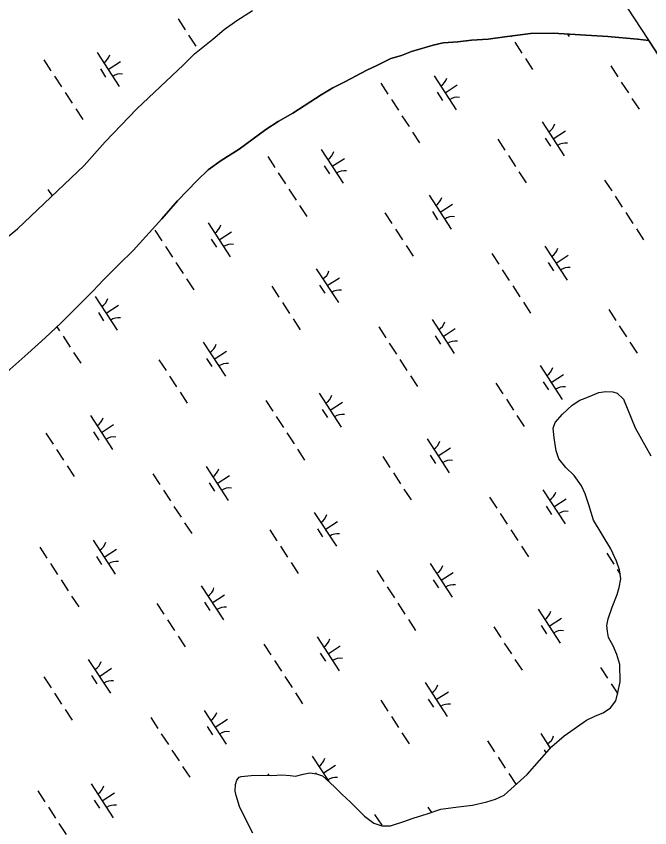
# Model space of a CAD drawing. Extents: x 3953924 to 3974542, y 193747 to 216192.
# Drawn here: x 3970369 to 3971151, y 202861 to 203863 of the extents above; entities that cross this region are included whole.
import ezdxf

# ---------------------------------------------------------------- set-up
doc = ezdxf.new("R2010")
doc.units = 0
for name, color, linetype in [('V-GRID-FRAM', 7, 'Continuous'), ('V-TOPO-SHOR', 7, 'Continuous'), ('V-WETL-SWMP', 7, 'Continuous')]:
    doc.layers.add(name, color=color, linetype=linetype)

msp = doc.modelspace()

# ---------------------------------------------------------------- linework, layer by layer
at = {"layer": 'V-GRID-FRAM'}
msp.add_lwpolyline([(3964669.3, 213787.9), (3972946, 201072.9), (3966057, 196668.5), (3957950.8, 209463.9), (3964669.3, 213787.9)], dxfattribs=at)
at = {"layer": 'V-TOPO-SHOR'}
for points in [[(3970452.4, 203678.9), (3970478.5, 203708.4), (3970517.5, 203748.9), (3970574.9, 203803.4), (3970588.5, 203816.9), (3970600.8, 203826.8), (3970611.2, 203835), (3970625.4, 203847.2), (3970640.7, 203858.3), (3970660.3, 203870.4)], [(3970605.7, 203673.5), (3970621.7, 203685.2), (3970643.7, 203699), (3970676.8, 203723.5), (3970692.1, 203733.3), (3970709.9, 203743.7), (3970744.8, 203766.3), (3970759.4, 203774.9), (3970774.1, 203782.4), (3970801.5, 203796.7), (3970813.7, 203802.4), (3970830.8, 203811), (3970844.1, 203814.9), (3970856.3, 203820), (3970883, 203827.7), (3970895.7, 203830.4), (3970913.8, 203831.7), (3970930.7, 203833.7), (3970951.2, 203835), (3970971.8, 203838.1), (3970984.4, 203839.5), (3971003.2, 203842.1), (3971031.5, 203842.5), (3971098.8, 203838.4), (3971135.4, 203835), (3971149.2, 203833.3)], [(3969753.3, 203266.8), (3969756.4, 203266.8), (3969776.3, 203269), (3969809.2, 203267.4), (3969846.6, 203272.4), (3969953, 203288.2), (3970002.7, 203297.5), (3970069.2, 203313.7), (3970127, 203328.5), (3970230.1, 203362.4), (3970312.6, 203396.5), (3970357.2, 203423.9), (3970383.1, 203446.8), (3970404.4, 203466.1), (3970423.9, 203484.7), (3970442.3, 203502.7), (3970463.5, 203524.3), (3970476.1, 203537.5), (3970495.1, 203556.7), (3970512.9, 203574.1), (3970548.4, 203613), (3970567.8, 203635.2), (3970591.9, 203660.3), (3970605.7, 203673.5)], [(3970316.1, 203556.8), (3970370.3, 203600.8), (3970452.4, 203678.9)]]:
    msp.add_lwpolyline(points, dxfattribs=at)
at = {"layer": 'V-WETL-SWMP'}
for p, q in [((3970640.7, 203858.3), (3970660.3, 203870.4)), ((3970568.3, 203860.1), (3970577.1, 203846.7)), ((3970625.4, 203847.2), (3970640.7, 203858.3)), ((3970611.2, 203835), (3970625.4, 203847.2)), ((3970581.4, 203839.9), (3970590.2, 203826.5)), ((3970600.8, 203826.8), (3970611.2, 203835)), ((3970930.7, 203833.7), (3970913.8, 203831.7)), ((3970951.2, 203835), (3970930.7, 203833.7)), ((3970971.8, 203838.1), (3970951.2, 203835)), ((3970984.4, 203839.5), (3970971.8, 203838.1)), ((3970979.1, 203838.9), (3970979.7, 203837.9)), ((3971003.2, 203842.1), (3970984.4, 203839.5)), ((3971031.5, 203842.5), (3971003.2, 203842.1)), ((3971098.8, 203838.4), (3971031.5, 203842.5)), ((3971049, 203841.4), (3971051, 203838.5)), ((3971135.4, 203835), (3971098.8, 203838.4)), ((3971149.2, 203833.3), (3971135.4, 203835)), ((3971623.6, 203104.4), (3971149.2, 203833.3)), ((3970588.5, 203816.9), (3970600.8, 203826.8)), ((3970883, 203827.7), (3970856.3, 203820)), ((3970895.7, 203830.4), (3970883, 203827.7)), ((3970913.8, 203831.7), (3970895.7, 203830.4)), ((3970984, 203831.2), (3970992.8, 203817.8)), ((3970468.6, 203818.5), (3970495.8, 203776.6)), ((3970574.9, 203803.4), (3970588.5, 203816.9)), ((3970844.1, 203814.9), (3970830.8, 203811)), ((3970856.3, 203820), (3970844.1, 203814.9)), ((3970402.7, 203809.5), (3970411.5, 203796.1)), ((3970482.2, 203797.5), (3970497.3, 203807.3)), ((3970517.5, 203748.9), (3970574.9, 203803.4)), ((3970830.8, 203811), (3970813.7, 203802.4)), ((3970997.1, 203811.1), (3971005.9, 203797.7)), ((3970472.5, 203798.3), (3970479, 203788.3)), ((3970801.5, 203796.7), (3970774.1, 203782.4)), ((3970813.7, 203802.4), (3970801.5, 203796.7)), ((3971102.3, 203802.1), (3971111.1, 203788.7)), ((3970415.8, 203789.4), (3970424.6, 203776)), ((3970884.3, 203789.6), (3970911.6, 203747.7)), ((3970759.4, 203774.9), (3970744.8, 203766.3)), ((3970774.1, 203782.4), (3970759.4, 203774.9)), ((3970818.5, 203780.7), (3970827.2, 203767.3)), ((3970897.9, 203768.7), (3970913, 203778.5)), ((3971115.4, 203782), (3971124.2, 203768.6)), ((3970428.9, 203769.3), (3970437.7, 203755.9)), ((3970744.8, 203766.3), (3970709.9, 203743.7)), ((3970888.2, 203769.5), (3970894.7, 203759.5)), ((3970831.6, 203760.6), (3970840.3, 203747.2)), ((3971128.5, 203761.9), (3971137.3, 203748.5)), ((3970442, 203749.2), (3970450.8, 203735.8)), ((3970478.5, 203708.4), (3970517.5, 203748.9)), ((3970709.9, 203743.7), (3970692.1, 203733.3)), ((3970692.1, 203733.3), (3970676.8, 203723.5)), ((3970844.6, 203740.5), (3970853.4, 203727.1)), ((3971017.7, 203733), (3971045, 203691.1)), ((3970676.8, 203723.5), (3970643.7, 203699.1)), ((3970857.7, 203720.4), (3970866.5, 203707)), ((3971021.6, 203712.9), (3971028.1, 203702.8)), ((3971031.3, 203712.1), (3971046.4, 203721.9)), ((3970452.4, 203678.9), (3970478.5, 203708.4)), ((3970962.9, 203711.4), (3970971.7, 203697.9)), ((3970643.7, 203699.1), (3970621.7, 203685.2)), ((3970744.9, 203698.9), (3970772.2, 203657)), ((3970621.7, 203685.2), (3970605.7, 203673.5)), ((3970679.1, 203690), (3970687.8, 203676.6)), ((3970758.5, 203678), (3970773.6, 203687.8)), ((3970976, 203691.2), (3970984.8, 203677.8)), ((3970370.3, 203600.8), (3970452.4, 203678.9)), ((3970605.7, 203673.5), (3970591.9, 203660.3)), ((3970748.8, 203678.8), (3970755.3, 203668.7)), ((3970692.1, 203669.9), (3970700.9, 203656.4)), ((3970989.1, 203671.1), (3970997.9, 203657.7)), ((3970591.9, 203660.3), (3970567.8, 203635.2)), ((3971094.8, 203661.1), (3971103.5, 203647.7)), ((3970407.8, 203649.4), (3970413, 203641.5)), ((3970705.2, 203649.7), (3970714, 203636.3)), ((3970567.8, 203635.2), (3970548.4, 203613)), ((3970878.3, 203642.3), (3970905.6, 203600.4)), ((3971107.9, 203641), (3971116.6, 203627.6)), ((3970718.3, 203629.6), (3970727.1, 203616.2)), ((3970891.9, 203621.3), (3970907, 203631.2)), ((3970548.4, 203613), (3970512.9, 203574.1)), ((3970823.5, 203620.6), (3970832.3, 203607.2)), ((3970882.2, 203622.2), (3970888.7, 203612.1)), ((3971121, 203620.9), (3971129.7, 203607.5)), ((3970605.5, 203608.2), (3970632.7, 203566.3)), ((3970316.1, 203556.8), (3970370.3, 203600.8)), ((3970539.6, 203599.2), (3970548.4, 203585.8)), ((3970619.1, 203587.2), (3970634.2, 203597)), ((3970836.6, 203600.5), (3970845.4, 203587.1)), ((3971134, 203600.8), (3971142.8, 203587.4)), ((3970609.4, 203588), (3970615.9, 203578)), ((3970512.9, 203574.1), (3970495.1, 203556.7)), ((3970552.7, 203579.1), (3970561.5, 203565.7)), ((3970849.7, 203580.4), (3970858.5, 203567)), ((3971021.2, 203579.3), (3971048.5, 203537.4)), ((3970955.4, 203570.4), (3970964.1, 203557)), ((3971034.8, 203558.4), (3971049.9, 203568.2)), ((3970495.1, 203556.7), (3970476.1, 203537.5)), ((3970565.8, 203559), (3970574.6, 203545.6)), ((3971025.1, 203559.2), (3971031.6, 203549.1)), ((3970738.9, 203551.5), (3970766.2, 203509.6)), ((3970968.5, 203550.3), (3970977.2, 203536.9)), ((3970476.1, 203537.5), (3970463.5, 203524.3)), ((3970578.9, 203538.9), (3970587.7, 203525.5)), ((3970752.5, 203530.6), (3970767.6, 203540.4)), ((3970463.5, 203524.3), (3970442.3, 203502.7)), ((3970684.1, 203529.9), (3970692.9, 203516.5)), ((3970742.8, 203531.4), (3970749.3, 203521.4)), ((3970981.6, 203530.2), (3970990.3, 203516.8)), ((3970466.1, 203517.4), (3970493.3, 203475.5)), ((3970442.3, 203502.7), (3970423.9, 203484.7)), ((3970479.7, 203496.5), (3970494.8, 203506.3)), ((3970697.2, 203509.8), (3970706, 203496.3)), ((3970994.6, 203510.1), (3971003.4, 203496.6)), ((3970470, 203497.3), (3970476.5, 203487.2)), ((3971099.8, 203501), (3971108.6, 203487.6)), ((3970423.9, 203484.7), (3970404.4, 203466.1)), ((3970710.3, 203489.6), (3970719, 203476.2)), ((3970881.8, 203488.6), (3970909.1, 203446.7)), ((3970418.9, 203479.9), (3970422.1, 203475)), ((3970816, 203479.7), (3970824.7, 203466.2)), ((3970895.4, 203467.6), (3970910.5, 203477.5)), ((3971112.9, 203480.9), (3971121.7, 203467.5)), ((3970404.4, 203466.1), (3970383.1, 203446.8)), ((3970426.4, 203468.3), (3970435.2, 203454.8)), ((3970885.7, 203468.5), (3970892.2, 203458.4)), ((3970599.5, 203460.8), (3970626.8, 203418.9)), ((3970829.1, 203459.5), (3970837.8, 203446.1)), ((3971126, 203460.8), (3971134.8, 203447.4)), ((3970383.1, 203446.8), (3970357.2, 203423.9)), ((3970439.5, 203448.1), (3970448.3, 203434.7)), ((3970613.1, 203439.8), (3970628.2, 203449.7)), ((3970544.7, 203439.1), (3970553.5, 203425.7)), ((3970603.4, 203440.7), (3970609.9, 203430.6)), ((3970842.1, 203439.4), (3970850.9, 203426)), ((3971015.2, 203432), (3971042.5, 203390.1)), ((3970557.8, 203419), (3970566.6, 203405.6)), ((3970855.2, 203419.3), (3970864, 203405.9)), ((3971028.8, 203411), (3971043.9, 203420.8)), ((3970960.4, 203410.3), (3970969.2, 203396.9)), ((3971019.1, 203411.8), (3971025.6, 203401.8)), ((3970570.9, 203398.9), (3970579.6, 203385.5)), ((3970742.4, 203397.8), (3970769.7, 203355.9)), ((3971067.6, 203390.4), (3971077, 203394.1)), ((3971077, 203394.1), (3971087.6, 203398.5)), ((3971087.6, 203398.5), (3971096.5, 203399.9)), ((3971096.5, 203399.9), (3971104.9, 203399.5)), ((3971104.9, 203399.5), (3971110.3, 203397.9)), ((3971110.3, 203397.9), (3971118.2, 203390.3)), ((3970676.6, 203388.9), (3970685.3, 203375.5)), ((3970756, 203376.9), (3970771.1, 203386.7)), ((3970973.5, 203390.2), (3970982.3, 203376.8)), ((3971043, 203372), (3971054.7, 203382.9)), ((3971054.7, 203382.9), (3971064.1, 203389.1)), ((3971064.1, 203389.1), (3971067.6, 203390.4)), ((3971118.2, 203390.3), (3971132.6, 203354.9)), ((3970746.3, 203377.7), (3970752.8, 203367.6)), ((3971033.7, 203361.7), (3971043, 203372)), ((3970460.1, 203370.1), (3970487.4, 203328.1)), ((3970689.6, 203368.8), (3970698.4, 203355.4)), ((3970986.6, 203370.1), (3970995.4, 203356.7)), ((3970473.7, 203349.1), (3970488.8, 203358.9)), ((3971031.5, 203354.5), (3971033.7, 203361.7)), ((3971032.4, 203342.6), (3971031.5, 203354.5)), ((3971132.6, 203354.9), (3971151.8, 203320.3)), ((3970405.3, 203348.4), (3970414.1, 203335)), ((3970464, 203349.9), (3970470.5, 203339.9)), ((3970702.7, 203348.7), (3970711.5, 203335.3)), ((3971035.1, 203326.6), (3971032.4, 203342.6)), ((3970875.8, 203341.2), (3970903.1, 203299.3)), ((3970418.4, 203328.3), (3970427.1, 203314.9)), ((3970715.8, 203328.6), (3970724.6, 203315.2)), ((3970889.4, 203320.3), (3970904.5, 203330.1)), ((3971038.3, 203316.6), (3971035.1, 203326.6)), ((3970821, 203319.5), (3970829.8, 203306.1)), ((3970879.7, 203321.1), (3970886.2, 203311)), ((3971046.9, 203306), (3971038.3, 203316.6)), ((3970431.5, 203308.1), (3970440.2, 203294.7)), ((3970603, 203307.1), (3970630.2, 203265.2)), ((3971057.2, 203296.2), (3971046.9, 203306)), ((3970537.2, 203298.2), (3970545.9, 203284.8)), ((3970616.6, 203286.1), (3970631.7, 203296)), ((3970834.1, 203299.4), (3970842.9, 203286)), ((3971066.4, 203283.3), (3971057.2, 203296.2)), ((3970606.9, 203287), (3970613.4, 203276.9)), ((3971070.8, 203273.3), (3971066.4, 203283.3)), ((3970550.2, 203278), (3970559, 203264.6)), ((3970847.2, 203279.3), (3970856, 203265.9)), ((3971018.7, 203278.3), (3971046, 203236.4)), ((3971075.3, 203259.7), (3971070.8, 203273.3)), ((3970952.9, 203269.3), (3970961.6, 203255.9)), ((3971032.3, 203257.3), (3971047.4, 203267.1)), ((3970563.3, 203257.9), (3970572.1, 203244.5)), ((3971022.6, 203258.1), (3971029.1, 203248.1)), ((3971081, 203240.8), (3971075.3, 203259.7)), ((3970736.4, 203250.5), (3970763.7, 203208.6)), ((3970966, 203249.2), (3970974.7, 203235.8)), ((3970576.4, 203237.8), (3970585.2, 203224.4)), ((3970750, 203229.5), (3970765.1, 203239.3)), ((3971102.6, 203205.6), (3971081, 203240.8)), ((3970681.6, 203228.8), (3970690.4, 203215.4)), ((3970740.3, 203230.3), (3970746.8, 203220.3)), ((3970979.1, 203229.1), (3970987.8, 203215.7)), ((3970463.6, 203216.3), (3970490.8, 203174.4)), ((3970397.7, 203207.4), (3970406.5, 203194)), ((3970477.2, 203195.4), (3970492.3, 203205.2)), ((3970694.7, 203208.7), (3970703.5, 203195.3)), ((3970992.1, 203209), (3971000.9, 203195.6)), ((3971109.5, 203190.2), (3971102.6, 203205.6)), ((3970467.5, 203196.2), (3970474, 203186.2)), ((3971097.4, 203200), (3971106.1, 203186.6)), ((3970410.8, 203187.3), (3970419.6, 203173.9)), ((3970707.8, 203188.6), (3970716.6, 203175.2)), ((3970879.3, 203187.5), (3970906.6, 203145.6)), ((3971113.3, 203179.6), (3971109.5, 203190.2)), ((3970813.5, 203178.6), (3970822.2, 203165.2)), ((3970892.9, 203166.6), (3970908, 203176.4)), ((3971110.4, 203179.9), (3971114, 203174.4)), ((3971114.8, 203168.4), (3971113.3, 203179.6)), ((3970423.9, 203167.2), (3970432.7, 203153.8)), ((3970883.2, 203167.4), (3970889.7, 203157.3)), ((3971112.6, 203157.6), (3971114.8, 203168.4)), ((3970597, 203159.7), (3970624.3, 203117.8)), ((3970826.6, 203158.5), (3970835.3, 203145.1)), ((3971110.4, 203149.2), (3971112.6, 203157.6)), ((3970437, 203147.1), (3970445.8, 203133.7)), ((3970610.6, 203138.8), (3970625.7, 203148.6)), ((3971104.2, 203133.6), (3971110.4, 203149.2)), ((3970542.2, 203138.1), (3970551, 203124.6)), ((3970600.9, 203139.6), (3970607.4, 203129.5)), ((3970839.6, 203138.4), (3970848.4, 203124.9)), ((3971099.2, 203119.2), (3971104.2, 203133.6)), ((3971012.7, 203130.9), (3971040, 203089)), ((3970555.3, 203117.9), (3970564.1, 203104.5)), ((3970852.7, 203118.2), (3970861.5, 203104.8)), ((3971026.3, 203110), (3971041.4, 203119.8)), ((3971097.6, 203110.9), (3971099.2, 203119.2)), ((3970957.9, 203109.2), (3970966.7, 203095.8)), ((3971016.6, 203110.8), (3971023.1, 203100.7)), ((3971098.4, 203103.2), (3971097.6, 203110.9)), ((3971099.7, 203096.1), (3971098.4, 203103.2)), ((3970568.4, 203097.8), (3970577.1, 203084.4)), ((3970739.9, 203096.8), (3970767.2, 203054.9)), ((3971105.3, 203085.5), (3971099.7, 203096.1)), ((3970674.1, 203087.8), (3970682.8, 203074.4)), ((3970753.5, 203075.8), (3970768.6, 203085.6)), ((3970971, 203089.1), (3970979.8, 203075.7)), ((3971109.7, 203074.9), (3971105.3, 203085.5)), ((3970743.8, 203076.6), (3970750.3, 203066.6)), ((3971113.6, 203062.5), (3971109.7, 203074.9)), ((3970457.6, 203069), (3970484.9, 203027.1)), ((3970687.2, 203067.7), (3970695.9, 203054.3)), ((3970984.1, 203069), (3970992.9, 203055.6)), ((3971114, 203041.1), (3971113.6, 203062.5)), ((3970471.2, 203048), (3970486.3, 203057.9)), ((3971089.8, 203059), (3971098.5, 203045.6)), ((3970402.8, 203047.3), (3970411.6, 203033.9)), ((3970461.5, 203048.9), (3970468, 203038.8)), ((3970700.2, 203047.6), (3970709, 203034.2)), ((3970873.3, 203040.2), (3970900.6, 202998.3)), ((3971102.9, 203038.9), (3971111, 203026.5)), ((3971111.3, 203027.9), (3971114, 203041.1)), ((3970415.9, 203027.2), (3970424.6, 203013.8)), ((3970713.3, 203027.5), (3970722.1, 203014.1)), ((3970886.9, 203019.2), (3970902, 203029)), ((3971108.6, 203017.7), (3971111.3, 203027.9)), ((3970818.5, 203018.5), (3970827.3, 203005.1)), ((3970877.2, 203020), (3970883.7, 203010)), ((3971102.2, 203009.3), (3971108.6, 203017.7)), ((3970429, 203007.1), (3970437.7, 202993.7)), ((3970600.5, 203006), (3970627.8, 202964.1)), ((3971083.4, 202999.3), (3971092.9, 203003.1)), ((3971092.9, 203003.1), (3971102.2, 203009.3)), ((3970534.7, 202997.1), (3970543.4, 202983.7)), ((3970614.1, 202985.1), (3970629.2, 202994.9)), ((3970831.6, 202998.4), (3970840.4, 202985)), ((3971044.7, 202974.7), (3971072.3, 202993.7)), ((3971072.3, 202993.7), (3971083.4, 202999.3)), ((3970604.4, 202985.9), (3970610.9, 202975.8)), ((3970547.7, 202977), (3970556.5, 202963.6)), ((3970844.7, 202978.3), (3970853.5, 202964.8)), ((3971016.2, 202977.2), (3971027.8, 202959.3)), ((3971029.6, 202961.3), (3971044.7, 202974.7)), ((3970950.4, 202968.3), (3970959.1, 202954.9)), ((3970999.4, 202926.7), (3971029.6, 202961.3)), ((3970560.8, 202956.9), (3970569.6, 202943.5)), ((3971020.1, 202957.1), (3971022.6, 202953.3)), ((3970733.9, 202949.4), (3970754.3, 202918.1)), ((3970963.5, 202948.2), (3970972.2, 202934.7)), ((3970573.9, 202936.8), (3970582.7, 202923.3)), ((3970747.5, 202928.5), (3970762.6, 202938.3)), ((3970640.9, 202919.9), (3970643.8, 202923.5)), ((3970643.8, 202923.5), (3970646.1, 202924.2)), ((3970646.1, 202924.2), (3970658.6, 202925.6)), ((3970658.6, 202925.6), (3970672.9, 202926)), ((3970672.9, 202926), (3970684.2, 202925.6)), ((3970679.1, 202927.7), (3970680.4, 202925.7)), ((3970684.2, 202925.6), (3970696.6, 202926.5)), ((3970696.6, 202926.5), (3970706.8, 202925.5)), ((3970706.8, 202925.5), (3970713.3, 202924.5)), ((3970713.3, 202924.5), (3970722.8, 202927.1)), ((3970722.8, 202927.1), (3970731.1, 202929)), ((3970731.1, 202929), (3970739.4, 202927.4)), ((3970737.8, 202929.3), (3970738.9, 202927.5)), ((3970739.4, 202927.4), (3970746.6, 202925.2)), ((3970746.6, 202925.2), (3970750.9, 202921.2)), ((3970750.9, 202921.2), (3970761.8, 202911.3)), ((3970970.8, 202901.1), (3970999.4, 202926.7)), ((3970976.6, 202928), (3970985.3, 202914.6)), ((3970461.1, 202915.3), (3970488.3, 202873.4)), ((3970638.8, 202906.2), (3970639.2, 202914.5)), ((3970639.2, 202914.5), (3970640.9, 202919.9)), ((3970761.8, 202911.3), (3970770.3, 202902.6)), ((3970395.2, 202906.4), (3970404, 202892.9)), ((3970474.7, 202894.3), (3970489.8, 202904.2)), ((3970640.1, 202900.9), (3970638.8, 202906.2)), ((3970644, 202887.3), (3970640.1, 202900.9)), ((3970770.3, 202902.6), (3970781.3, 202892.7)), ((3970960.2, 202896.1), (3970970.8, 202901.1)), ((3970465, 202895.2), (3970471.5, 202885.1)), ((3970781.3, 202892.7), (3970798.3, 202875.2)), ((3970931.8, 202888.9), (3970949.6, 202892.9)), ((3970949.6, 202892.9), (3970960.2, 202896.1)), ((3970408.3, 202886.2), (3970417.1, 202872.8)), ((3970650.2, 202874.3), (3970644, 202887.3)), ((3970875.6, 202878.1), (3970892.7, 202883.9)), ((3970876.8, 202886.5), (3970881, 202880)), ((3970892.7, 202883.9), (3970914, 202886.7)), ((3970914, 202886.7), (3970931.8, 202888.9)), ((3970660.8, 202854.3), (3970650.2, 202874.3)), ((3970798.3, 202875.2), (3970809.8, 202866.6)), ((3970811, 202877.5), (3970819.7, 202864.1)), ((3970847.2, 202868.6), (3970858.4, 202873)), ((3970858.4, 202873), (3970875.6, 202878.1)), ((3970421.4, 202866.1), (3970430.2, 202852.7)), ((3970809.8, 202866.6), (3970820, 202863.2)), ((3970820, 202863.2), (3970830.7, 202863.5)), ((3970830.7, 202863.5), (3970847.2, 202868.6))]:
    msp.add_line(p, q, dxfattribs=at)
for centre, start, end in [((3970467.3, 203820.8), 302.2901, 343.8338), ((3970497.5, 203774.5), 82.2901, 123.8337), ((3970883, 203792), 302.2901, 343.8338), ((3970913.2, 203745.7), 82.2901, 123.8337), ((3971016.5, 203735.4), 302.2901, 343.8338), ((3971046.6, 203689.1), 82.2901, 123.8337), ((3970743.6, 203701.2), 302.2901, 343.8338), ((3970773.8, 203654.9), 82.2901, 123.8337), ((3970877.1, 203644.6), 302.2901, 343.8338), ((3970907.2, 203598.3), 82.2901, 123.8337), ((3970604.2, 203610.5), 302.2901, 343.8338), ((3970634.4, 203564.2), 82.2901, 123.8337), ((3971020, 203581.7), 302.2901, 343.8338), ((3971050.1, 203535.4), 82.2901, 123.8337), ((3970737.7, 203553.9), 302.2901, 343.8338), ((3970767.8, 203507.6), 82.2901, 123.8337), ((3970464.8, 203519.7), 302.2901, 343.8338), ((3970495, 203473.4), 82.2901, 123.8337), ((3970880.5, 203490.9), 302.2901, 343.8338), ((3970910.7, 203444.6), 82.2901, 123.8337), ((3970598.3, 203463.1), 302.2901, 343.8338), ((3970628.4, 203416.8), 82.2901, 123.8337), ((3971014, 203434.3), 302.2901, 343.8338), ((3971044.1, 203388), 82.2901, 123.8337), ((3970741.1, 203400.2), 302.2901, 343.8338), ((3970458.9, 203372.4), 302.2901, 343.8338), ((3970771.3, 203353.9), 82.2901, 123.8337), ((3970489, 203326.1), 82.2901, 123.8337), ((3970874.6, 203343.5), 302.2901, 343.8338), ((3970904.7, 203297.3), 82.2901, 123.8337), ((3970601.7, 203309.4), 302.2901, 343.8338), ((3970631.9, 203263.1), 82.2901, 123.8337), ((3971017.5, 203280.6), 302.2901, 343.8338), ((3971047.6, 203234.3), 82.2901, 123.8337), ((3970735.2, 203252.8), 302.2901, 343.8338), ((3970765.3, 203206.5), 82.2901, 123.8337), ((3970462.3, 203218.7), 302.2901, 343.8338), ((3970492.5, 203172.4), 82.2901, 123.8337), ((3970878.1, 203189.8), 302.2901, 343.8338), ((3970595.8, 203162.1), 302.2901, 343.8338), ((3970908.2, 203143.5), 82.2901, 123.8337), ((3970625.9, 203115.8), 82.2901, 123.8337), ((3971011.5, 203133.2), 302.2901, 343.8338), ((3971041.6, 203086.9), 82.2901, 123.8337), ((3970738.6, 203099.1), 302.2901, 343.8338), ((3970456.4, 203071.3), 302.2901, 343.8338), ((3970768.8, 203052.8), 82.2901, 123.8337), ((3970486.5, 203025), 82.2901, 123.8337), ((3970872.1, 203042.5), 302.2901, 343.8338), ((3970902.2, 202996.2), 82.2901, 123.8337), ((3970599.2, 203008.4), 302.2901, 343.8338), ((3970629.4, 202962.1), 82.2901, 123.8337), ((3971015, 202979.5), 302.2901, 343.8338), ((3970732.7, 202951.7), 302.2901, 343.8338), ((3970762.8, 202905.4), 82.2901, 123.8337), ((3970459.8, 202917.6), 302.2901, 343.8338), ((3970490, 202871.3), 82.2901, 123.8337), ((3970875.6, 202888.8), 343.5374, 343.8338)]:
    msp.add_arc(centre, 17.6, start, end, dxfattribs=at)

doc.saveas('drawing.dxf')
